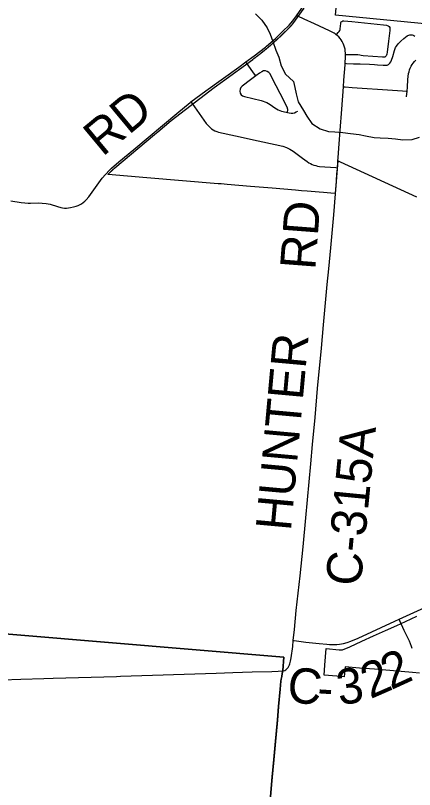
# Model space of a CAD drawing. Extents: x 0 to 1134, y 0 to 440.
# Drawn here: x 839.87 to 840.511, y 357.243 to 358.485 of the extents above; entities that cross this region are included whole.
import ezdxf

# ---------------------------------------------------------------- set-up
doc = ezdxf.new("R2010")
doc.units = 0
for name, color, linetype in [('GM_X_City_Street', 7, 'Continuous'), ('GM_X_Corporation', 7, 'Continuous'), ('GM_X_County_Road', 7, 'Continuous'), ('GM_X_County_Road_Text', 7, 'Continuous'), ('GM_X_Minor_River', 7, 'Continuous'), ('GM_X_Section', 7, 'Continuous'), ('GM_X_Township', 7, 'Continuous'), ('GM_X_Township_Road', 7, 'Continuous'), ('GM_X_Unincorporated', 7, 'Continuous'), ('SH_Cut_Line', 7, 'Continuous')]:
    doc.layers.add(name, color=color, linetype=linetype)

msp = doc.modelspace()

# ---------------------------------------------------------------- linework, layer by layer
at = {"layer": 'GM_X_City_Street'}
for points in [[(840.3856, 358.4545), (840.3863, 358.4552), (840.3889, 358.458), (840.3904, 358.4599), (840.3912, 358.4614), (840.3917, 358.4627), (840.392, 358.4638), (840.3928, 358.4728), (840.3931, 358.4741), (840.3937, 358.4752), (840.3947, 358.476), (840.396, 358.4766), (840.3979, 358.4767), (840.4108, 358.4757), (840.4414, 358.4726), (840.4616, 358.4704), (840.4662, 358.4698), (840.469, 358.4688), (840.4706, 358.4675), (840.4715, 358.466), (840.4717, 358.4642), (840.4715, 358.4614), (840.4698, 358.4442), (840.4677, 358.4265), (840.4671, 358.4234), (840.4666, 358.4218), (840.4659, 358.4206), (840.4649, 358.4195), (840.4635, 358.4187), (840.4621, 358.4184), (840.4599, 358.4183), (840.4288, 358.4209), (840.4259, 358.4214), (840.4233, 358.4218), (840.4204, 358.4222), (840.4167, 358.4223), (840.403, 358.4222), (840.4005, 358.4222)], [(840.3999, 358.4086), (840.4022, 358.4085), (840.4133, 358.4078), (840.4238, 358.4076), (840.4389, 358.4073), (840.4471, 358.4068), (840.452, 358.4064), (840.4612, 358.4055), (840.4643, 358.4055), (840.4672, 358.4058), (840.4698, 358.4069), (840.4719, 358.4087), (840.4735, 358.4112), (840.4746, 358.4139), (840.4765, 358.4198), (840.4791, 358.4293), (840.4801, 358.4322), (840.4808, 358.4338), (840.4825, 358.4364), (840.4854, 358.44), (840.4895, 358.4444), (840.4942, 358.4487), (840.4967, 358.4507), (840.4994, 358.4525), (840.5009, 358.4532), (840.5025, 358.4539), (840.5038, 358.4542), (840.5051, 358.4544), (840.5064, 358.4544), (840.5077, 358.4542), (840.5092, 358.4538), (840.5105, 358.4532), (840.5118, 358.4523)], [(840.2561, 358.3885), (840.2528, 358.3933), (840.2442, 358.4055), (840.2414, 358.4096), (840.2404, 358.411)], [(840.4988, 358.355), (840.4994, 358.3638), (840.4999, 358.3705), (840.5008, 358.3829), (840.5019, 358.3921), (840.5026, 358.3952), (840.5034, 358.3982), (840.5046, 358.401), (840.506, 358.4038), (840.5076, 358.4065), (840.5094, 358.409), (840.5114, 358.4114), (840.5136, 358.4136)], [(840.307, 358.3296), (840.3071, 358.3309), (840.3075, 358.3336), (840.3075, 358.3348), (840.3074, 358.3358), (840.3072, 358.3366), (840.3018, 358.3477), (840.2892, 358.3725), (840.2807, 358.389), (840.2792, 358.3918), (840.2771, 358.394), (840.2745, 358.3957), (840.2716, 358.3965), (840.2685, 358.3963), (840.2657, 358.3951), (840.2622, 358.3927), (840.2561, 358.3885)], [(840.2561, 358.3885), (840.2476, 358.382), (840.2344, 358.3719), (840.2323, 358.3697), (840.2309, 358.3669), (840.2306, 358.3639), (840.2313, 358.3609), (840.2328, 358.3582), (840.2351, 358.3562), (840.238, 358.3551), (840.2651, 358.3488), (840.2681, 358.3479), (840.271, 358.3469), (840.2738, 358.3457), (840.2765, 358.3442), (840.2792, 358.3426), (840.2867, 358.3372), (840.2893, 358.3356), (840.2921, 358.3341), (840.2978, 358.3319), (840.305, 358.3301), (840.307, 358.3296)], [(840.3972, 358.3708), (840.4001, 358.3706), (840.4113, 358.3697), (840.4762, 358.3654), (840.4921, 358.3643), (840.4982, 358.3639), (840.4994, 358.3638)], [(840.1519, 358.3466), (840.1539, 358.3439), (840.1766, 358.3122), (840.1806, 358.3075), (840.1828, 358.3053), (840.1852, 358.3034), (840.1879, 358.3017), (840.1906, 358.3003), (840.1935, 358.2991), (840.1964, 358.2982), (840.2237, 358.292), (840.2601, 358.2841), (840.2875, 358.2783), (840.2996, 358.2756), (840.3054, 358.2735), (840.311, 358.2708), (840.3163, 358.2675), (840.3313, 358.2564), (840.3387, 358.2507), (840.3413, 358.249), (840.344, 358.2475), (840.3468, 358.2463), (840.3497, 358.2452), (840.3527, 358.2443), (840.3557, 358.2437), (840.3588, 358.2432), (840.3851, 358.2412), (840.3874, 358.241)], [(840.307, 358.3296), (840.3099, 358.3289), (840.3129, 358.3285), (840.316, 358.3286), (840.3184, 358.3292), (840.3211, 358.3305), (840.3236, 358.3319)], [(840.5077, 357.469), (840.5067, 357.472), (840.5032, 357.4808), (840.495, 357.4979), (840.4879, 357.5134), (840.4867, 357.516)]]:
    msp.add_lwpolyline(points, dxfattribs=at)
at = {"layer": 'GM_X_Corporation'}
for points in [[(840.5153, 358.1935), (840.3926, 358.2498), (840.3879, 358.252), (840.384, 358.1994), (840.377, 358.2), (840.365, 358.201), (840.3579, 358.2016), (840.3391, 358.2032), (840.3296, 358.204), (840.3202, 358.2048), (840.3013, 358.2064), (840.2824, 358.208), (840.2479, 358.2109), (840.2289, 358.2125), (840.2102, 358.2141), (840.2006, 358.2149), (840.1957, 358.2153), (840.0811, 358.225), (840.0187, 358.2303), (840.0188, 358.2304), (840.0189, 358.2306), (840.019, 358.2307), (840.0192, 358.2308), (840.0193, 358.231), (840.0194, 358.2311), (840.0196, 358.2312), (840.0197, 358.2314), (840.0198, 358.2315), (840.0199, 358.2316), (840.0201, 358.2318), (840.0202, 358.2319), (840.0203, 358.232), (840.0205, 358.2322), (840.0206, 358.2323), (840.0207, 358.2324), (840.0208, 358.2326), (840.021, 358.2327), (840.0211, 358.2328), (840.0212, 358.233), (840.0214, 358.2331), (840.0215, 358.2332), (840.0216, 358.2334), (840.0218, 358.2335), (840.0219, 358.2336), (840.022, 358.2338), (840.0222, 358.2339), (840.0223, 358.234), (840.0224, 358.2341), (840.0226, 358.2343), (840.0227, 358.2344), (840.0228, 358.2345), (840.023, 358.2347), (840.0231, 358.2348), (840.0232, 358.2349), (840.0234, 358.2351), (840.0235, 358.2352), (840.0236, 358.2353), (840.0238, 358.2354), (840.0239, 358.2356), (840.024, 358.2357), (840.0242, 358.2358), (840.0243, 358.236), (840.0244, 358.2361), (840.0246, 358.2362), (840.0247, 358.2363), (840.0248, 358.2365), (840.025, 358.2366), (840.0251, 358.2367), (840.0252, 358.2368), (840.0254, 358.237), (840.0255, 358.2371), (840.0257, 358.2372), (840.0258, 358.2373), (840.0259, 358.2375), (840.0261, 358.2376), (840.0262, 358.2377), (840.0263, 358.2378), (840.0265, 358.238), (840.0266, 358.2381), (840.0268, 358.2382), (840.0269, 358.2383), (840.027, 358.2384), (840.0272, 358.2386), (840.0273, 358.2387), (840.0275, 358.2388), (840.0276, 358.2389), (840.0277, 358.2391), (840.0279, 358.2392), (840.028, 358.2393), (840.0282, 358.2394), (840.0283, 358.2396), (840.0284, 358.2397), (840.0286, 358.2398), (840.0287, 358.2399), (840.0289, 358.24), (840.029, 358.2402), (840.0291, 358.2403), (840.0293, 358.2404), (840.0294, 358.2405), (840.0296, 358.2406), (840.0933, 358.2942), (840.0985, 358.2986), (840.1203, 358.3168), (840.1894, 358.37), (840.2027, 358.3796), (840.2514, 358.415), (840.2515, 358.4151), (840.2517, 358.4152), (840.2518, 358.4153), (840.252, 358.4154), (840.2521, 358.4155), (840.2523, 358.4156), (840.2524, 358.4158), (840.2526, 358.4159), (840.2527, 358.416), (840.2529, 358.4161), (840.253, 358.4162), (840.2532, 358.4163), (840.2533, 358.4164), (840.2535, 358.4165), (840.2536, 358.4166), (840.2538, 358.4167), (840.2539, 358.4169), (840.2541, 358.417), (840.2542, 358.4171), (840.2544, 358.4172), (840.2545, 358.4173), (840.2547, 358.4174), (840.2548, 358.4175), (840.255, 358.4176), (840.2551, 358.4177), (840.2553, 358.4179), (840.2554, 358.418), (840.2556, 358.4181), (840.2557, 358.4182), (840.2559, 358.4183), (840.256, 358.4184), (840.2562, 358.4185), (840.2563, 358.4186), (840.2565, 358.4187), (840.2566, 358.4189), (840.2568, 358.419), (840.2569, 358.4191), (840.2571, 358.4192), (840.2572, 358.4193), (840.2574, 358.4194), (840.2575, 358.4195), (840.2577, 358.4196), (840.2578, 358.4198), (840.258, 358.4199), (840.2581, 358.42), (840.2583, 358.4201), (840.2584, 358.4202), (840.2586, 358.4203), (840.2587, 358.4204), (840.2589, 358.4205), (840.259, 358.4207), (840.2592, 358.4208), (840.2593, 358.4209), (840.2595, 358.421), (840.2596, 358.4211), (840.2598, 358.4212), (840.2599, 358.4213), (840.2601, 358.4214), (840.2602, 358.4216), (840.2603, 358.4217), (840.2605, 358.4218), (840.2606, 358.4219), (840.2608, 358.422), (840.2609, 358.4221), (840.2611, 358.4222), (840.2612, 358.4224), (840.2614, 358.4225), (840.2615, 358.4226), (840.2617, 358.4227), (840.2618, 358.4228), (840.262, 358.4229), (840.2621, 358.423), (840.2623, 358.4232), (840.2624, 358.4233), (840.2626, 358.4234), (840.2627, 358.4235), (840.2629, 358.4236), (840.263, 358.4237), (840.2631, 358.4238), (840.2633, 358.424), (840.2634, 358.4241), (840.2636, 358.4242), (840.2637, 358.4243), (840.2639, 358.4244), (840.264, 358.4245), (840.2642, 358.4246), (840.2643, 358.4248), (840.2645, 358.4249), (840.2646, 358.425), (840.2648, 358.4251), (840.2649, 358.4252), (840.2651, 358.4253), (840.2652, 358.4255), (840.2653, 358.4256), (840.2655, 358.4257), (840.2656, 358.4258), (840.2658, 358.4259), (840.2659, 358.426), (840.2661, 358.4261), (840.2662, 358.4263), (840.2664, 358.4264), (840.2665, 358.4265), (840.2667, 358.4266), (840.2668, 358.4267), (840.267, 358.4268), (840.2671, 358.427), (840.2672, 358.4271), (840.2674, 358.4272), (840.2675, 358.4273), (840.2677, 358.4274), (840.2678, 358.4275), (840.268, 358.4277), (840.2681, 358.4278), (840.2683, 358.4279), (840.2684, 358.428), (840.2686, 358.4281), (840.2687, 358.4282), (840.2688, 358.4284), (840.269, 358.4285), (840.2691, 358.4286), (840.2693, 358.4287), (840.2694, 358.4288), (840.2696, 358.4289), (840.2697, 358.4291), (840.2699, 358.4292), (840.27, 358.4293), (840.2701, 358.4294), (840.2703, 358.4295), (840.2704, 358.4297), (840.2706, 358.4298), (840.2707, 358.4299), (840.2709, 358.43), (840.271, 358.4301), (840.2712, 358.4302), (840.2713, 358.4304), (840.2714, 358.4305), (840.2716, 358.4306), (840.2717, 358.4307), (840.2719, 358.4308), (840.272, 358.431), (840.2722, 358.4311), (840.2723, 358.4312), (840.2725, 358.4313), (840.2726, 358.4314), (840.2727, 358.4315), (840.2729, 358.4317), (840.273, 358.4318), (840.2732, 358.4319), (840.2733, 358.432), (840.2735, 358.4321), (840.2736, 358.4323), (840.2738, 358.4324), (840.2739, 358.4325), (840.274, 358.4326), (840.2742, 358.4327), (840.2743, 358.4329), (840.2745, 358.433), (840.2746, 358.4331), (840.2748, 358.4332), (840.2749, 358.4333), (840.275, 358.4335), (840.2752, 358.4336), (840.2753, 358.4337), (840.2755, 358.4338), (840.2756, 358.4339), (840.2758, 358.4341), (840.2759, 358.4342), (840.276, 358.4343), (840.2762, 358.4344), (840.2763, 358.4345), (840.2765, 358.4347), (840.2766, 358.4348), (840.2767, 358.4349), (840.2769, 358.435), (840.277, 358.4351), (840.2772, 358.4353), (840.2773, 358.4354), (840.2775, 358.4355), (840.2776, 358.4356), (840.2777, 358.4357), (840.2779, 358.4359), (840.278, 358.436), (840.2782, 358.4361), (840.2783, 358.4362), (840.2785, 358.4363), (840.2786, 358.4365), (840.2787, 358.4366), (840.2789, 358.4367), (840.279, 358.4368), (840.2792, 358.4369), (840.2793, 358.4371), (840.2794, 358.4372), (840.2796, 358.4373), (840.2797, 358.4374), (840.2799, 358.4376), (840.28, 358.4377), (840.2802, 358.4378), (840.2803, 358.4379), (840.2804, 358.438), (840.2806, 358.4382), (840.2807, 358.4383), (840.2809, 358.4384), (840.281, 358.4385), (840.2811, 358.4387), (840.2813, 358.4388), (840.2814, 358.4389), (840.2816, 358.439), (840.2817, 358.4391), (840.2818, 358.4393), (840.282, 358.4394), (840.2821, 358.4395), (840.2823, 358.4396), (840.2824, 358.4398), (840.2825, 358.4399), (840.2827, 358.44), (840.2828, 358.4401), (840.283, 358.4402), (840.2831, 358.4404), (840.2832, 358.4405), (840.2834, 358.4406), (840.2835, 358.4407), (840.2837, 358.4409), (840.2838, 358.441), (840.2839, 358.4411), (840.2841, 358.4412), (840.2842, 358.4414), (840.2844, 358.4415), (840.2845, 358.4416), (840.2846, 358.4417), (840.2848, 358.4419), (840.2849, 358.442), (840.2851, 358.4421), (840.2852, 358.4422), (840.2853, 358.4424), (840.2855, 358.4425), (840.2856, 358.4426), (840.2858, 358.4427), (840.2859, 358.4428), (840.286, 358.443), (840.2862, 358.4431), (840.2863, 358.4432), (840.2864, 358.4433), (840.2866, 358.4435), (840.2867, 358.4436), (840.2869, 358.4437), (840.287, 358.4438), (840.2871, 358.444), (840.2873, 358.4441), (840.2874, 358.4442), (840.2876, 358.4443), (840.2877, 358.4445), (840.2878, 358.4446), (840.288, 358.4447), (840.2881, 358.4448), (840.2882, 358.445), (840.2884, 358.4451), (840.2885, 358.4452), (840.2887, 358.4453), (840.2888, 358.4455), (840.2889, 358.4456), (840.2891, 358.4457), (840.2892, 358.4458), (840.2893, 358.446), (840.2895, 358.4461), (840.2896, 358.4462), (840.2898, 358.4463), (840.2899, 358.4465), (840.29, 358.4466), (840.2902, 358.4467), (840.2903, 358.4469), (840.2904, 358.447), (840.2906, 358.4471), (840.2907, 358.4472), (840.2909, 358.4474), (840.291, 358.4475), (840.2911, 358.4476), (840.2913, 358.4477), (840.2914, 358.4479), (840.2915, 358.448), (840.2917, 358.4481), (840.2918, 358.4482), (840.292, 358.4484), (840.2921, 358.4485), (840.2922, 358.4486), (840.2924, 358.4488), (840.2925, 358.4489), (840.2926, 358.449), (840.2928, 358.4491), (840.2929, 358.4493), (840.293, 358.4494), (840.2932, 358.4495), (840.2933, 358.4496), (840.2935, 358.4498), (840.2936, 358.4499), (840.2937, 358.45), (840.2939, 358.4502), (840.294, 358.4503), (840.2941, 358.4504), (840.2943, 358.4505), (840.2944, 358.4507), (840.2945, 358.4508), (840.2947, 358.4509), (840.2948, 358.4511), (840.2949, 358.4512), (840.2951, 358.4513), (840.2952, 358.4514), (840.2954, 358.4516), (840.2955, 358.4517), (840.2956, 358.4518), (840.2958, 358.4519), (840.2959, 358.4521), (840.296, 358.4522), (840.2961, 358.4523), (840.2963, 358.4524), (840.2964, 358.4526), (840.2965, 358.4527), (840.2967, 358.4528), (840.2968, 358.4529), (840.2969, 358.453), (840.297, 358.4532), (840.2972, 358.4533), (840.2973, 358.4534), (840.2974, 358.4535), (840.2975, 358.4537), (840.2977, 358.4538), (840.2978, 358.4539), (840.2979, 358.454), (840.2981, 358.4541), (840.2982, 358.4543), (840.2983, 358.4544), (840.2984, 358.4545), (840.2986, 358.4546), (840.2987, 358.4548), (840.2988, 358.4549), (840.2989, 358.455), (840.2991, 358.4551), (840.2992, 358.4552), (840.2993, 358.4554), (840.2994, 358.4555), (840.2996, 358.4556), (840.2997, 358.4557), (840.2998, 358.4559), (840.2999, 358.456), (840.3001, 358.4561), (840.3002, 358.4562), (840.3003, 358.4564), (840.3004, 358.4565), (840.3006, 358.4566), (840.3007, 358.4567), (840.3008, 358.4568), (840.3009, 358.457), (840.3011, 358.4571), (840.3012, 358.4572), (840.3014, 358.4573), (840.3015, 358.4575), (840.3016, 358.4576), (840.3018, 358.4577), (840.3019, 358.4578), (840.302, 358.458), (840.3022, 358.4581), (840.3023, 358.4582), (840.3025, 358.4584), (840.3026, 358.4585), (840.3027, 358.4586), (840.3029, 358.4587), (840.303, 358.4589), (840.3032, 358.459), (840.3033, 358.4591), (840.3034, 358.4592), (840.3036, 358.4594), (840.3037, 358.4595), (840.3038, 358.4596), (840.304, 358.4598), (840.3041, 358.4599), (840.3042, 358.46), (840.3044, 358.4601), (840.3045, 358.4603), (840.3047, 358.4604), (840.3048, 358.4605), (840.3049, 358.4607), (840.3051, 358.4608), (840.3052, 358.4609), (840.3053, 358.461), (840.3055, 358.4612), (840.3056, 358.4613), (840.3057, 358.4614), (840.3059, 358.4616), (840.306, 358.4617), (840.3061, 358.4618), (840.3063, 358.462), (840.3064, 358.4621), (840.3065, 358.4622), (840.3067, 358.4624), (840.3068, 358.4625), (840.3069, 358.4626), (840.3071, 358.4628), (840.3072, 358.4629), (840.3073, 358.463), (840.3075, 358.4632), (840.3076, 358.4633), (840.3077, 358.4634), (840.3079, 358.4636), (840.308, 358.4637), (840.3081, 358.4638), (840.3083, 358.464), (840.3084, 358.4641), (840.3085, 358.4642), (840.3087, 358.4644), (840.3088, 358.4645), (840.3089, 358.4646), (840.3091, 358.4648), (840.3092, 358.4649), (840.3093, 358.465), (840.3095, 358.4652), (840.3096, 358.4653), (840.3097, 358.4654), (840.3098, 358.4656), (840.31, 358.4657), (840.3101, 358.4658), (840.3102, 358.466), (840.3104, 358.4661), (840.3105, 358.4663), (840.3106, 358.4664), (840.3107, 358.4665), (840.3109, 358.4667), (840.311, 358.4668), (840.3111, 358.4669), (840.3113, 358.4671), (840.3114, 358.4672), (840.3115, 358.4673), (840.3116, 358.4675), (840.3118, 358.4676), (840.3119, 358.4678), (840.312, 358.4679), (840.3122, 358.468), (840.3123, 358.4682), (840.3124, 358.4683), (840.3125, 358.4684), (840.3127, 358.4686), (840.3128, 358.4687), (840.3129, 358.4689), (840.313, 358.469), (840.3132, 358.4691), (840.3133, 358.4693), (840.3134, 358.4694), (840.3135, 358.4696), (840.3137, 358.4697), (840.3138, 358.4698), (840.3139, 358.47), (840.314, 358.4701), (840.3142, 358.4703), (840.3143, 358.4704), (840.3144, 358.4705), (840.3145, 358.4707), (840.3147, 358.4708), (840.3148, 358.471), (840.3149, 358.4711), (840.315, 358.4712), (840.3152, 358.4714), (840.3153, 358.4715), (840.3154, 358.4717), (840.3155, 358.4718), (840.3157, 358.472), (840.3341, 358.4973)], [(840.5195, 357.4294), (840.5081, 357.4304), (840.447, 357.4356), (840.4232, 357.4376), (840.3999, 357.4396), (840.3985, 357.4233), (840.3865, 357.4245), (840.366, 357.4264), (840.3673, 357.4424), (840.3696, 357.4691), (840.3902, 357.4671), (840.3959, 357.4666), (840.4077, 357.4719), (840.4266, 357.4805), (840.4456, 357.4891), (840.4646, 357.4977), (840.4831, 357.5061), (840.4969, 357.5124), (840.5154, 357.5207)]]:
    msp.add_lwpolyline(points, dxfattribs=at)
at = {"layer": 'GM_X_County_Road'}
for points in [[(840.3219, 358.4849), (840.3304, 358.4973), (840.3459, 358.5206), (840.3554, 358.5359)], [(840.2404, 358.411), (840.2537, 358.4208), (840.2716, 358.4347), (840.2734, 358.436), (840.2878, 358.4487), (840.2998, 358.4601), (840.3097, 358.47), (840.3159, 358.4771), (840.3219, 358.4849)], [(840.4005, 358.4222), (840.4005, 358.4252), (840.4002, 358.4283), (840.3997, 358.4315), (840.3989, 358.4346), (840.3979, 358.4376), (840.3967, 358.4405), (840.3953, 358.4434), (840.3936, 358.4461), (840.3917, 358.4487), (840.3896, 358.451), (840.3872, 358.4532), (840.3856, 358.4545), (840.3839, 358.4558), (840.3821, 358.4569), (840.3793, 358.4585), (840.3746, 358.4609), (840.3505, 358.4721), (840.3342, 358.4795), (840.3237, 358.4842), (840.3219, 358.4849)], [(840.3999, 358.4086), (840.4005, 358.4189), (840.4005, 358.4222)], [(840.1519, 358.3466), (840.1758, 358.3643), (840.2288, 358.4023), (840.2404, 358.411)], [(840.3972, 358.3708), (840.398, 358.3816), (840.3998, 358.4064), (840.3999, 358.4086)], [(840.388, 358.2505), (840.3881, 358.2514), (840.3887, 358.2576), (840.3904, 358.2793), (840.392, 358.301), (840.3944, 358.3351), (840.3972, 358.3708)], [(839.8624, 358.1879), (839.8789, 358.1853), (839.8851, 358.1844), (839.8902, 358.184), (839.894, 358.184), (839.9067, 358.1844), (839.9128, 358.1843), (839.919, 358.1837), (839.9254, 358.1823), (839.9373, 358.1785), (839.9426, 358.177), (839.9457, 358.1766), (839.9489, 358.1763), (839.952, 358.1763), (839.9552, 358.1766), (839.9583, 358.177), (839.9633, 358.1781), (839.9675, 358.1793), (839.9707, 358.1805), (839.9761, 358.1832), (839.9788, 358.185), (839.9812, 358.1871), (839.9835, 358.1893), (839.9877, 358.194), (839.9933, 358.2015), (840.0038, 358.2169), (840.0093, 358.2243), (840.0144, 358.2303), (840.0211, 358.2373), (840.0245, 358.2405), (840.0363, 358.2506), (840.0601, 358.2705), (840.1292, 358.3282), (840.1509, 358.3458), (840.1519, 358.3466)], [(840.3874, 358.241), (840.3879, 358.2495), (840.388, 358.2505)], [(840.3868, 358.2323), (840.387, 358.2343), (840.3874, 358.241)], [(840.3842, 358.1988), (840.3859, 358.219), (840.3868, 358.2323)], [(840.3165, 357.4817), (840.3183, 357.4993), (840.3214, 357.5302), (840.3274, 357.5859), (840.3323, 357.6323), (840.3369, 357.6788), (840.3447, 357.7656), (840.3475, 357.7966), (840.3516, 357.8399), (840.3557, 357.8864), (840.3619, 357.9514), (840.3652, 357.9886), (840.3711, 358.0537), (840.3735, 358.0785), (840.3768, 358.1125), (840.3815, 358.1652), (840.3842, 358.1988)], [(840.4867, 357.516), (840.5281, 357.5346), (840.548, 357.5435), (840.5579, 357.5479)], [(840.3165, 357.4817), (840.3178, 357.4816), (840.3368, 357.4793), (840.3584, 357.477), (840.3704, 357.4759), (840.3748, 357.4756), (840.3797, 357.4754), (840.3863, 357.4755), (840.3908, 357.476), (840.3971, 357.4771), (840.4031, 357.4788), (840.409, 357.4808), (840.4206, 357.4857), (840.4799, 357.5129), (840.4867, 357.516)], [(840.3, 357.4331), (840.3027, 357.4338), (840.3043, 357.4346), (840.3059, 357.4361), (840.307, 357.4372), (840.3081, 357.4386), (840.3092, 357.4407), (840.3102, 357.4427), (840.3108, 357.4446), (840.3114, 357.4467), (840.312, 357.4484), (840.3126, 357.4512), (840.313, 357.4539), (840.3156, 357.4721), (840.3165, 357.4817)]]:
    msp.add_lwpolyline(points, dxfattribs=at)
at = {"layer": 'GM_X_Minor_River'}
for points in [[(840.256, 358.4879), (840.2657, 358.478), (840.2747, 358.4657), (840.2791, 358.4554), (840.2838, 358.4436), (840.2886, 358.4299), (840.2934, 358.4185), (840.2973, 358.4044), (840.304, 358.3911), (840.3167, 358.3795), (840.3192, 358.3697)], [(840.3192, 358.3697), (840.321, 358.3594), (840.3242, 358.3469), (840.3327, 358.3331), (840.3383, 358.3236), (840.3465, 358.3121), (840.36, 358.3036), (840.3731, 358.2989), (840.3833, 358.2984), (840.3962, 358.2974), (840.4086, 358.2958), (840.4222, 358.2941), (840.4328, 358.2924), (840.4464, 358.2896), (840.4562, 358.2891), (840.469, 358.2882), (840.4811, 358.2872), (840.4924, 358.2856), (840.5076, 358.2862), (840.5197, 358.2898)]]:
    msp.add_lwpolyline(points, dxfattribs=at)
at = {"layer": 'GM_X_Section'}
msp.add_lwpolyline([(841.4628, 359.3584), (841.4764, 359.357), (841.3884, 358.3886), (840.3845, 358.4859), (840.4745, 359.4562)], close=True, dxfattribs=at)
at = {"layer": 'GM_X_Township'}
msp.add_lwpolyline([(840.2787, 357.2184), (840.2827, 357.263), (840.2855, 357.2907), (840.2876, 357.3141), (840.2913, 357.3543), (840.293, 357.376), (840.2953, 357.4039), (840.2966, 357.4163), (840.2971, 357.4198), (840.2979, 357.4238), (840.2989, 357.4287), (840.2997, 357.4336), (840.3015, 357.4553), (839.5899, 357.5143), (837.799, 357.6829)], dxfattribs=at)
at = {"layer": 'GM_X_Township_Road'}
for points in [[(840.0385, 357.4244), (840.1924, 357.4293), (840.2196, 357.4302), (840.2505, 357.4313), (840.282, 357.4323), (840.292, 357.4326), (840.3, 357.4331)], [(840.2756, 357.1804), (840.2759, 357.1831), (840.279, 357.2179), (840.2829, 357.2624), (840.2857, 357.2902), (840.2878, 357.3136), (840.2915, 357.3538), (840.2932, 357.3754), (840.2955, 357.4033), (840.2968, 357.4157), (840.2973, 357.4192), (840.2982, 357.4233), (840.2991, 357.4282), (840.3, 357.4331)], [(839.5687, 357.4158), (839.5888, 357.4158), (839.6303, 357.4161), (839.6731, 357.4165), (839.7213, 357.417), (839.7673, 357.4173), (839.8039, 357.4179), (839.8492, 357.4188), (839.8783, 357.4196), (839.9153, 357.4209), (839.9307, 357.4212), (840.0325, 357.4242), (840.0385, 357.4244)]]:
    msp.add_lwpolyline(points, dxfattribs=at)
at = {"layer": 'GM_X_Unincorporated'}
msp.add_lwpolyline([(840.2787, 357.2184), (840.2827, 357.263), (840.2855, 357.2907), (840.2876, 357.3141), (840.2913, 357.3543), (840.293, 357.376), (840.2953, 357.4039), (840.2966, 357.4163), (840.2971, 357.4198), (840.2979, 357.4238), (840.2989, 357.4287), (840.2997, 357.4336), (840.3015, 357.4553), (839.5899, 357.5143), (837.799, 357.6829)], dxfattribs=at)
at = {"layer": 'SH_Cut_Line'}
for points in [[(840.2787, 357.2184), (840.2827, 357.263), (840.2855, 357.2907), (840.2876, 357.3141), (840.2913, 357.3543), (840.293, 357.376), (840.2953, 357.4039), (840.2966, 357.4163), (840.2971, 357.4198), (840.2979, 357.4238), (840.2989, 357.4287), (840.2997, 357.4336), (840.3015, 357.4553), (839.5899, 357.5143), (837.799, 357.6829)], [(837.799, 357.6829), (839.5899, 357.5143), (840.3015, 357.4553), (840.2997, 357.4336), (840.2989, 357.4287), (840.2979, 357.4238), (840.2971, 357.4198), (840.2966, 357.4163), (840.2953, 357.4039), (840.293, 357.376), (840.2913, 357.3543), (840.2876, 357.3141), (840.2855, 357.2907), (840.2827, 357.263), (840.2787, 357.2184)]]:
    msp.add_lwpolyline(points, dxfattribs=at)

# ---------------------------------------------------------------- texts
at = {"layer": 'GM_X_County_Road_Text'}
for s, height, rotation, p in [('RD', 0.05682, 39.7412, (840.0097, 358.2577)), ('RD', 0.05682, 85.6016, (840.3517, 358.0761)), ('HUNTER', 0.05682, 84.7908, (840.3126, 357.6568)), ('C-315A', 0.05682, 84.4789, (840.4248, 357.5678)), ('2', 0.0568, 24.5758, (840.4736, 357.4019)), ('2', 0.0568, 23.5367, (840.4405, 357.3875)), ('C', 0.0568, 353.9939, (840.305, 357.3835)), ('3', 0.0568, 8.9522, (840.3908, 357.3776)), ('-', 0.0568, 356.3979, (840.354, 357.3784))]:
    msp.add_text(s, height=height, rotation=rotation, dxfattribs=at).set_placement(p)

doc.saveas('drawing.dxf')
